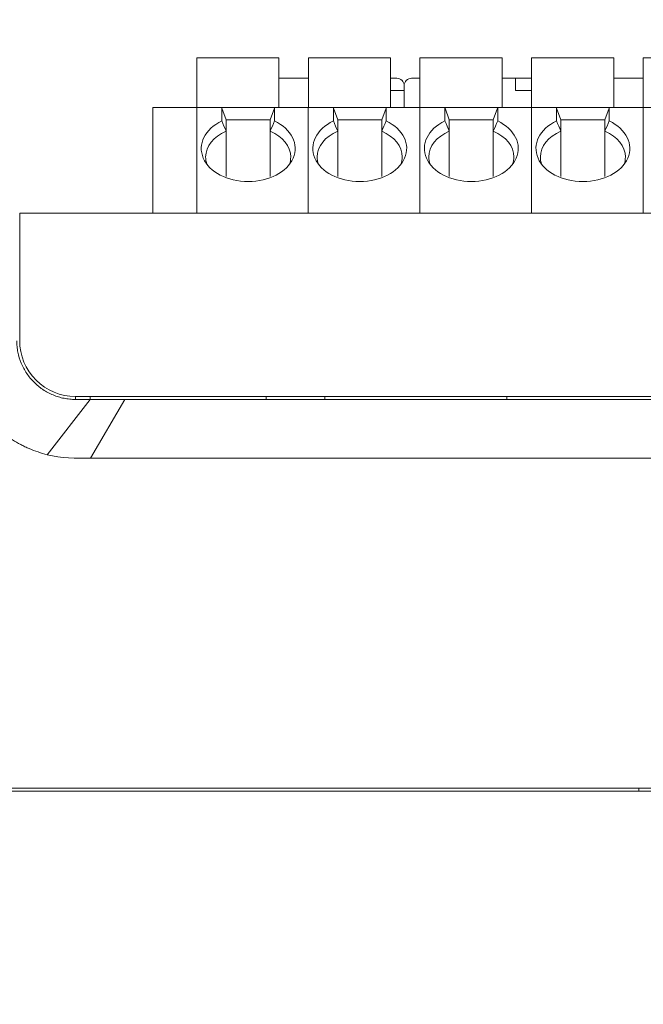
# Model space of a CAD drawing. Header units: millimetres. Extents: x -1114 to 1396, y -630 to 631.
# Tile 407 of 656: x -65 to -44, y 534 to 568. Entities that reach past the tile are written whole.
import ezdxf

# ---------------------------------------------------------------- set-up
doc = ezdxf.new("R2010")
doc.units = ezdxf.units.MM
doc.header["$MEASUREMENT"] = 0

msp = doc.modelspace()

# ---------------------------------------------------------------- linework, layer by layer
at = {"lineweight": 18}
for points, knots in [([(1038.9843, -629.7647), (1038.9843, -629.7647), (-1111.4882, -629.7647), (-1111.4882, -629.7647), (-1111.4882, -629.7647), (-1111.4882, -629.7647), (-1111.4882, 630.7883), (-1111.4882, 630.7883), (-1111.4882, 630.7883), (-1111.4882, 630.7883), (1038.9843, 630.7883), (1038.9843, 630.7883)], [0, 0, 0, 0, 0.3333333, 0.3333333, 0.3333333, 0.3333333, 0.6666667, 0.6666667, 0.6666667, 0.6666667, 1, 1, 1, 1]), ([(-52.0441, 565.6826), (-52.0441, 565.7489), (-52.0705, 565.8125), (-52.1174, 565.8594), (-52.1174, 565.8594), (-52.1642, 565.9063), (-52.2278, 565.9326), (-52.2941, 565.9326)], [0, 0, 0, 0, 0.5, 0.5, 0.5, 0.5, 1, 1, 1, 1]), ([(-51.7941, 565.9326), (-51.8604, 565.9326), (-51.924, 565.9063), (-51.9709, 565.8594), (-51.9709, 565.8594), (-52.0178, 565.8125), (-52.0441, 565.7489), (-52.0441, 565.6826)], [0, 0, 0, 0, 0.5, 0.5, 0.5, 0.5, 1, 1, 1, 1]), ([(-58.2616, 564.4793), (-58.8422, 564.2), (-59.0974, 563.6855), (-58.8907, 563.2109), (-58.8907, 563.2109), (-58.684, 562.7363), (-58.0638, 562.4125), (-57.3616, 562.4125)], [0, 0, 0, 0, 0.5, 0.5, 0.5, 0.5, 1, 1, 1, 1]), ([(-57.3616, 562.4125), (-56.6593, 562.4125), (-56.0391, 562.7363), (-55.8324, 563.2109), (-55.8324, 563.2109), (-55.6257, 563.6855), (-55.8809, 564.2), (-56.4616, 564.4793)], [0, 0, 0, 0, 0.5, 0.5, 0.5, 0.5, 1, 1, 1, 1]), ([(-54.4583, 564.4793), (-55.039, 564.2), (-55.2941, 563.6855), (-55.0875, 563.2109), (-55.0875, 563.2109), (-54.8808, 562.7363), (-54.2606, 562.4125), (-53.5583, 562.4125)], [0, 0, 0, 0, 0.5, 0.5, 0.5, 0.5, 1, 1, 1, 1]), ([(-53.5583, 562.4125), (-52.856, 562.4125), (-52.2358, 562.7363), (-52.0292, 563.2109), (-52.0292, 563.2109), (-51.8225, 563.6855), (-52.0777, 564.2), (-52.6583, 564.4793)], [0, 0, 0, 0, 0.5, 0.5, 0.5, 0.5, 1, 1, 1, 1]), ([(-50.655, 564.4793), (-51.2357, 564.2), (-51.4909, 563.6855), (-51.2842, 563.2109), (-51.2842, 563.2109), (-51.0775, 562.7363), (-50.4573, 562.4125), (-49.755, 562.4125)], [0, 0, 0, 0, 0.5, 0.5, 0.5, 0.5, 1, 1, 1, 1]), ([(-49.755, 562.4125), (-49.0528, 562.4125), (-48.4326, 562.7363), (-48.2259, 563.2109), (-48.2259, 563.2109), (-48.0192, 563.6855), (-48.2744, 564.2), (-48.855, 564.4793)], [0, 0, 0, 0, 0.5, 0.5, 0.5, 0.5, 1, 1, 1, 1]), ([(-46.8518, 564.4793), (-47.4324, 564.2), (-47.6876, 563.6855), (-47.4809, 563.2109), (-47.4809, 563.2109), (-47.2743, 562.7363), (-46.6541, 562.4125), (-45.9518, 562.4125)], [0, 0, 0, 0, 0.5, 0.5, 0.5, 0.5, 1, 1, 1, 1]), ([(-45.9518, 562.4125), (-45.2495, 562.4125), (-44.6293, 562.7363), (-44.4226, 563.2109), (-44.4226, 563.2109), (-44.216, 563.6855), (-44.4711, 564.2), (-45.0518, 564.4793)], [0, 0, 0, 0, 0.5, 0.5, 0.5, 0.5, 1, 1, 1, 1]), ([(-63.2494, 554.9907), (-63.2823, 554.9907), (-63.3151, 554.9915), (-63.3478, 554.9931), (-63.3478, 554.9931), (-63.3804, 554.9947), (-63.413, 554.9972), (-63.4453, 555.0003), (-63.4453, 555.0003), (-63.5101, 555.0067), (-63.5744, 555.0162), (-63.6381, 555.0289), (-63.6381, 555.0289), (-63.7018, 555.0415), (-63.765, 555.0572), (-63.8277, 555.0762), (-63.8277, 555.0762), (-63.859, 555.0856), (-63.8903, 555.0959), (-63.9213, 555.107), (-63.9213, 555.107), (-63.9523, 555.118), (-63.9828, 555.1298), (-64.0131, 555.1423), (-64.0131, 555.1423), (-64.1339, 555.1922), (-64.2485, 555.2533), (-64.357, 555.3255), (-64.357, 555.3255), (-64.3841, 555.3435), (-64.4109, 555.3622), (-64.4372, 555.3817), (-64.4372, 555.3817), (-64.4636, 555.4011), (-64.4896, 555.4213), (-64.5151, 555.4422), (-64.5151, 555.4422), (-64.566, 555.4838), (-64.6147, 555.5278), (-64.6613, 555.5742), (-64.6613, 555.5742), (-64.7078, 555.6205), (-64.7521, 555.6693), (-64.794, 555.7202), (-64.794, 555.7202), (-64.8358, 555.7711), (-64.8751, 555.824), (-64.9118, 555.8788), (-64.9118, 555.8788), (-64.9484, 555.9335), (-64.9823, 555.9901), (-65.0133, 556.0482), (-65.0133, 556.0482), (-65.0289, 556.0772), (-65.0436, 556.1066), (-65.0577, 556.1364), (-65.0577, 556.1364), (-65.0718, 556.1661), (-65.0851, 556.1963), (-65.0976, 556.2266), (-65.0976, 556.2266), (-65.1478, 556.3478), (-65.1854, 556.4723), (-65.2108, 556.5998), (-65.2108, 556.5998), (-65.2235, 556.6636), (-65.2331, 556.7282), (-65.2396, 556.7935), (-65.2396, 556.7935), (-65.2429, 556.8262), (-65.2453, 556.8591), (-65.2469, 556.892), (-65.2469, 556.892), (-65.2485, 556.9249), (-65.2494, 556.9578), (-65.2494, 556.9907)], [0, 0, 0, 0, 0.0526316, 0.0526316, 0.0526316, 0.0526316, 0.1052632, 0.1052632, 0.1052632, 0.1052632, 0.1578947, 0.1578947, 0.1578947, 0.1578947, 0.2105263, 0.2105263, 0.2105263, 0.2105263, 0.2631579, 0.2631579, 0.2631579, 0.2631579, 0.3157895, 0.3157895, 0.3157895, 0.3157895, 0.3684211, 0.3684211, 0.3684211, 0.3684211, 0.4210526, 0.4210526, 0.4210526, 0.4210526, 0.4736842, 0.4736842, 0.4736842, 0.4736842, 0.5263158, 0.5263158, 0.5263158, 0.5263158, 0.5789474, 0.5789474, 0.5789474, 0.5789474, 0.6315789, 0.6315789, 0.6315789, 0.6315789, 0.6842105, 0.6842105, 0.6842105, 0.6842105, 0.7368421, 0.7368421, 0.7368421, 0.7368421, 0.7894737, 0.7894737, 0.7894737, 0.7894737, 0.8421053, 0.8421053, 0.8421053, 0.8421053, 0.8947368, 0.8947368, 0.8947368, 0.8947368, 0.9473684, 0.9473684, 0.9473684, 0.9473684, 1, 1, 1, 1]), ([(-65.1494, 556.9905), (-65.1494, 556.4866), (-64.9492, 556.0033), (-64.5929, 555.647), (-64.5929, 555.647), (-64.2365, 555.2907), (-63.7533, 555.0905), (-63.2494, 555.0905)], [0, 0, 0, 0, 0.5, 0.5, 0.5, 0.5, 1, 1, 1, 1]), ([(-64.2122, 553.1063), (-64.4225, 553.1617), (-64.6274, 553.2294), (-64.825, 553.3139), (-64.825, 553.3139), (-64.8744, 553.335), (-64.9233, 553.3573), (-64.9718, 553.3805), (-64.9718, 553.3805), (-65.0203, 553.4037), (-65.0684, 553.4278), (-65.1161, 553.453), (-65.1161, 553.453), (-65.2113, 553.5033), (-65.3049, 553.5576), (-65.3967, 553.6159), (-65.3967, 553.6159), (-65.4196, 553.6305), (-65.4425, 553.6454), (-65.4651, 553.6604), (-65.4651, 553.6604), (-65.4878, 553.6755), (-65.5102, 553.6907), (-65.5325, 553.7062), (-65.5325, 553.7062), (-65.577, 553.7371), (-65.6207, 553.7688), (-65.6637, 553.8014), (-65.6637, 553.8014), (-65.7496, 553.8665), (-65.8326, 553.9348), (-65.9126, 554.0062), (-65.9126, 554.0062), (-65.9926, 554.0776), (-66.0696, 554.1522), (-66.1438, 554.2299), (-66.1438, 554.2299), (-66.2179, 554.3076), (-66.2891, 554.3884), (-66.3572, 554.4725), (-66.3572, 554.4725), (-66.3913, 554.5145), (-66.4246, 554.5574), (-66.4572, 554.601), (-66.4572, 554.601), (-66.4897, 554.6447), (-66.5213, 554.6889), (-66.5518, 554.7335), (-66.5518, 554.7335), (-66.6129, 554.8229), (-66.67, 554.9143), (-66.7233, 555.0077), (-66.7233, 555.0077), (-66.7765, 555.101), (-66.8259, 555.1964), (-66.8715, 555.2937), (-66.8715, 555.2937), (-66.9171, 555.3909), (-66.9588, 555.4902), (-66.9966, 555.5914), (-66.9966, 555.5914), (-67.0155, 555.642), (-67.0335, 555.6932), (-67.0504, 555.7448), (-67.0504, 555.7448), (-67.0588, 555.7706), (-67.0671, 555.7966), (-67.075, 555.8226), (-67.075, 555.8226), (-67.083, 555.8486), (-67.0906, 555.8747), (-67.098, 555.9008), (-67.098, 555.9008), (-67.1276, 556.0052), (-67.1526, 556.1104), (-67.1736, 556.2163), (-67.1736, 556.2163), (-67.1945, 556.3222), (-67.2113, 556.4288), (-67.2235, 556.5362), (-67.2235, 556.5362), (-67.2358, 556.6435), (-67.2435, 556.7516), (-67.2461, 556.8606)], [0, 0, 0, 0, 0.047619, 0.047619, 0.047619, 0.047619, 0.0952381, 0.0952381, 0.0952381, 0.0952381, 0.1428571, 0.1428571, 0.1428571, 0.1428571, 0.1904762, 0.1904762, 0.1904762, 0.1904762, 0.2380952, 0.2380952, 0.2380952, 0.2380952, 0.2857143, 0.2857143, 0.2857143, 0.2857143, 0.3333333, 0.3333333, 0.3333333, 0.3333333, 0.3809524, 0.3809524, 0.3809524, 0.3809524, 0.4285714, 0.4285714, 0.4285714, 0.4285714, 0.4761905, 0.4761905, 0.4761905, 0.4761905, 0.5238095, 0.5238095, 0.5238095, 0.5238095, 0.5714286, 0.5714286, 0.5714286, 0.5714286, 0.6190476, 0.6190476, 0.6190476, 0.6190476, 0.6666667, 0.6666667, 0.6666667, 0.6666667, 0.7142857, 0.7142857, 0.7142857, 0.7142857, 0.7619048, 0.7619048, 0.7619048, 0.7619048, 0.8095238, 0.8095238, 0.8095238, 0.8095238, 0.8571429, 0.8571429, 0.8571429, 0.8571429, 0.9047619, 0.9047619, 0.9047619, 0.9047619, 0.952381, 0.952381, 0.952381, 0.952381, 1, 1, 1, 1]), ([(-62.7494, 554.9907), (-62.8327, 554.9907), (-62.916, 554.9907), (-62.9994, 554.9907), (-62.9994, 554.9907), (-63.0827, 554.9907), (-63.166, 554.9907), (-63.2494, 554.9907)], [0, 0, 0, 0, 0.5, 0.5, 0.5, 0.5, 1, 1, 1, 1]), ([(-61.5645, 554.9907), (-61.6898, 554.9907), (-61.815, 554.9907), (-61.9403, 554.9907), (-61.9403, 554.9907), (-62.0752, 554.9907), (-62.21, 554.9907), (-62.3448, 554.9907), (-62.3448, 554.9907), (-62.4797, 554.9907), (-62.6145, 554.9907), (-62.7494, 554.9907)], [0, 0, 0, 0, 0.3333333, 0.3333333, 0.3333333, 0.3333333, 0.6666667, 0.6666667, 0.6666667, 0.6666667, 1, 1, 1, 1]), ([(-43.0466, 554.9907), (-46.2416, 554.9907), (-49.4385, 554.9907), (-52.6376, 554.9907), (-52.6376, 554.9907), (-53.0375, 554.9907), (-53.4374, 554.9907), (-53.8373, 554.9907), (-53.8373, 554.9907), (-54.2373, 554.9907), (-54.6382, 554.9907), (-55.0354, 554.9907), (-55.0354, 554.9907), (-55.4326, 554.9907), (-55.8259, 554.9907), (-56.2092, 554.9907), (-56.2092, 554.9907), (-56.5925, 554.9907), (-56.9644, 554.9907), (-57.3249, 554.9907), (-57.3249, 554.9907), (-58.046, 554.9907), (-58.7299, 554.9907), (-59.4348, 554.9907), (-59.4348, 554.9907), (-60.1398, 554.9907), (-60.8581, 554.9906), (-61.5645, 554.9907)], [0, 0, 0, 0, 0.1428571, 0.1428571, 0.1428571, 0.1428571, 0.2857143, 0.2857143, 0.2857143, 0.2857143, 0.4285714, 0.4285714, 0.4285714, 0.4285714, 0.5714286, 0.5714286, 0.5714286, 0.5714286, 0.7142857, 0.7142857, 0.7142857, 0.7142857, 0.8571429, 0.8571429, 0.8571429, 0.8571429, 1, 1, 1, 1]), ([(-42.0466, 552.9908), (-42.1596, 552.9908), (-42.2726, 552.9908), (-42.3856, 552.9908), (-42.3856, 552.9908), (-46.2936, 552.9908), (-50.1989, 552.9908), (-54.1008, 552.9908), (-54.1008, 552.9908), (-54.9861, 552.9908), (-55.8712, 552.9908), (-56.8213, 552.9907), (-56.8213, 552.9907), (-57.7714, 552.9906), (-58.7864, 552.9904), (-59.7815, 552.9907), (-59.7815, 552.9907), (-60.7766, 552.991), (-61.7518, 552.9917), (-62.7404, 552.989)], [0, 0, 0, 0, 0.2, 0.2, 0.2, 0.2, 0.4, 0.4, 0.4, 0.4, 0.6, 0.6, 0.6, 0.6, 0.8, 0.8, 0.8, 0.8, 1, 1, 1, 1])]:
    msp.add_open_spline(points, degree=3, knots=knots, dxfattribs=at)
for points in [[(-56.3116, 566.6326), (-56.3116, 566.6326), (-59.1116, 566.6326), (-59.1116, 566.6326)], [(-59.1116, 566.6326), (-59.1116, 566.6326), (-59.1116, 564.9326), (-59.1116, 564.9326)], [(-56.3116, 564.9326), (-56.3116, 564.9326), (-56.3116, 566.6326), (-56.3116, 566.6326)], [(-52.5083, 566.6326), (-52.5083, 566.6326), (-55.3083, 566.6326), (-55.3083, 566.6326)], [(-55.3083, 566.6326), (-55.3083, 566.6326), (-55.3083, 564.9326), (-55.3083, 564.9326)], [(-52.5083, 564.9326), (-52.5083, 564.9326), (-52.5083, 566.6326), (-52.5083, 566.6326)], [(-48.705, 566.6326), (-48.705, 566.6326), (-51.505, 566.6326), (-51.505, 566.6326)], [(-51.505, 566.6326), (-51.505, 566.6326), (-51.505, 564.9326), (-51.505, 564.9326)], [(-48.705, 564.9326), (-48.705, 564.9326), (-48.705, 566.6326), (-48.705, 566.6326)], [(-44.9018, 566.6326), (-44.9018, 566.6326), (-47.7018, 566.6326), (-47.7018, 566.6326)], [(-47.7018, 566.6326), (-47.7018, 566.6326), (-47.7018, 564.9326), (-47.7018, 564.9326)], [(-44.9018, 564.9326), (-44.9018, 564.9326), (-44.9018, 566.6326), (-44.9018, 566.6326)], [(-41.0985, 566.6326), (-41.0985, 566.6326), (-43.8985, 566.6326), (-43.8985, 566.6326)], [(-43.8985, 566.6326), (-43.8985, 566.6326), (-43.8985, 564.9326), (-43.8985, 564.9326)], [(-55.3083, 565.9326), (-55.3083, 565.9326), (-56.3116, 565.9326), (-56.3116, 565.9326)], [(-56.3116, 565.9326), (-56.3116, 565.9326), (-55.3083, 565.9326), (-55.3083, 565.9326)], [(-52.2941, 565.9326), (-52.2941, 565.9326), (-52.5083, 565.9326), (-52.5083, 565.9326)], [(-51.505, 565.9326), (-51.505, 565.9326), (-51.7941, 565.9326), (-51.7941, 565.9326)], [(-51.7941, 565.9326), (-51.7941, 565.9326), (-51.505, 565.9326), (-51.505, 565.9326)], [(-48.2441, 565.9326), (-48.2441, 565.9326), (-48.7051, 565.9326), (-48.7051, 565.9326)], [(-48.7051, 565.9326), (-48.7051, 565.9326), (-48.2441, 565.9326), (-48.2441, 565.9326)], [(-48.2441, 565.9326), (-48.2441, 565.9326), (-48.2441, 565.6826), (-48.2441, 565.6826)], [(-48.2441, 565.9326), (-48.2441, 565.9326), (-47.7441, 565.9326), (-47.7441, 565.9326)], [(-48.2441, 565.9326), (-48.2441, 565.9326), (-48.2441, 565.6826), (-48.2441, 565.6826)], [(-47.7018, 565.9326), (-47.7018, 565.9326), (-47.7441, 565.9326), (-47.7441, 565.9326)], [(-43.8985, 565.9326), (-43.8985, 565.9326), (-44.9018, 565.9326), (-44.9018, 565.9326)], [(-44.9018, 565.9326), (-44.9018, 565.9326), (-43.8985, 565.9326), (-43.8985, 565.9326)], [(-52.2941, 565.5126), (-52.2941, 565.5126), (-52.5083, 565.5126), (-52.5083, 565.5126)], [(-52.2941, 565.5126), (-52.2941, 565.5126), (-52.0441, 565.5126), (-52.0441, 565.5126)], [(-52.0441, 564.9325), (-52.0441, 564.9325), (-52.0441, 565.6826), (-52.0441, 565.6826)], [(-52.0441, 564.9325), (-52.0441, 564.9325), (-52.0441, 565.6826), (-52.0441, 565.6826)], [(-52.0441, 564.9326), (-52.0441, 564.9326), (-52.0441, 565.5126), (-52.0441, 565.5126)], [(-48.2441, 565.6826), (-48.2441, 565.6826), (-48.2441, 565.5126), (-48.2441, 565.5126)], [(-47.7018, 565.5126), (-47.7018, 565.5126), (-48.2441, 565.5126), (-48.2441, 565.5126)], [(-60.6125, 564.9326), (-60.6125, 564.9326), (-59.1148, 564.9326), (-59.1148, 564.9326)], [(-60.6125, 564.8828), (-60.6125, 564.8828), (-60.6125, 564.9326), (-60.6125, 564.9326)], [(-60.6125, 564.9326), (-60.6125, 564.9326), (-59.1148, 564.9326), (-59.1148, 564.9326)], [(-60.6125, 561.3405), (-60.6125, 561.3405), (-60.6125, 564.8828), (-60.6125, 564.8828)], [(-59.1148, 564.9326), (-59.1148, 564.9326), (-58.2616, 564.9326), (-58.2616, 564.9326)], [(-59.1148, 564.8828), (-59.1148, 564.8828), (-59.1148, 564.9326), (-59.1148, 564.9326)], [(-59.1148, 564.8828), (-59.1148, 564.8828), (-59.1148, 564.9326), (-59.1148, 564.9326)], [(-58.2616, 564.9326), (-58.2616, 564.9326), (-59.1148, 564.9326), (-59.1148, 564.9326)], [(-59.1148, 561.3405), (-59.1148, 561.3405), (-59.1148, 564.8828), (-59.1148, 564.8828)], [(-59.1148, 561.3405), (-59.1148, 561.3405), (-59.1148, 564.8828), (-59.1148, 564.8828)], [(-58.2616, 564.9326), (-58.2616, 564.9326), (-56.4616, 564.9326), (-56.4616, 564.9326)], [(-58.2616, 564.9326), (-58.2616, 564.9326), (-58.26, 564.9282), (-58.2569, 564.9197)], [(-58.2569, 564.9197), (-58.26, 564.9111), (-58.2616, 564.8986), (-58.2616, 564.8828)], [(-58.2616, 564.8828), (-58.2616, 564.8828), (-58.2616, 564.4793), (-58.2616, 564.4793)], [(-58.1116, 564.5205), (-58.1116, 564.5205), (-58.2569, 564.9197), (-58.2569, 564.9197)], [(-56.6116, 564.5205), (-56.6116, 564.5205), (-56.4663, 564.9197), (-56.4663, 564.9197)], [(-56.4663, 564.9197), (-56.4632, 564.9282), (-56.4616, 564.9326), (-56.4616, 564.9326)], [(-56.4663, 564.9197), (-56.4632, 564.9111), (-56.4616, 564.8986), (-56.4616, 564.8828)], [(-56.4616, 564.9326), (-56.4616, 564.9326), (-55.3116, 564.9326), (-55.3116, 564.9326)], [(-56.4616, 564.9326), (-56.4616, 564.9326), (-55.3116, 564.9326), (-55.3116, 564.9326)], [(-56.4616, 564.8828), (-56.4616, 564.8828), (-56.4616, 564.4793), (-56.4616, 564.4793)], [(-55.3116, 564.9326), (-55.3116, 564.9326), (-54.4583, 564.9326), (-54.4583, 564.9326)], [(-55.3116, 564.8828), (-55.3116, 564.8828), (-55.3116, 564.9326), (-55.3116, 564.9326)], [(-54.4583, 564.9326), (-54.4583, 564.9326), (-55.3116, 564.9326), (-55.3116, 564.9326)], [(-55.3116, 564.8828), (-55.3116, 564.8828), (-55.3116, 564.9326), (-55.3116, 564.9326)], [(-55.3116, 561.3405), (-55.3116, 561.3405), (-55.3116, 564.8828), (-55.3116, 564.8828)], [(-55.3116, 561.3405), (-55.3116, 561.3405), (-55.3116, 564.8828), (-55.3116, 564.8828)], [(-54.4583, 564.9326), (-54.4583, 564.9326), (-52.6583, 564.9326), (-52.6583, 564.9326)], [(-54.4583, 564.9326), (-54.4583, 564.9326), (-54.4567, 564.9282), (-54.4536, 564.9197)], [(-54.4536, 564.9197), (-54.4567, 564.9111), (-54.4583, 564.8986), (-54.4583, 564.8828)], [(-54.4583, 564.8828), (-54.4583, 564.8828), (-54.4583, 564.4793), (-54.4583, 564.4793)], [(-54.3083, 564.5205), (-54.3083, 564.5205), (-54.4536, 564.9197), (-54.4536, 564.9197)], [(-52.8083, 564.5205), (-52.8083, 564.5205), (-52.663, 564.9197), (-52.663, 564.9197)], [(-52.663, 564.9197), (-52.6599, 564.9282), (-52.6583, 564.9326), (-52.6583, 564.9326)], [(-52.663, 564.9197), (-52.6599, 564.9111), (-52.6583, 564.8986), (-52.6583, 564.8828)], [(-52.6583, 564.9326), (-52.6583, 564.9326), (-51.5083, 564.9326), (-51.5083, 564.9326)], [(-52.6583, 564.9326), (-52.6583, 564.9326), (-51.5083, 564.9326), (-51.5083, 564.9326)], [(-52.6583, 564.8828), (-52.6583, 564.8828), (-52.6583, 564.4793), (-52.6583, 564.4793)], [(-51.5083, 564.9326), (-51.5083, 564.9326), (-50.655, 564.9326), (-50.655, 564.9326)], [(-51.5083, 564.8828), (-51.5083, 564.8828), (-51.5083, 564.9326), (-51.5083, 564.9326)], [(-51.5083, 564.8828), (-51.5083, 564.8828), (-51.5083, 564.9326), (-51.5083, 564.9326)], [(-50.655, 564.9326), (-50.655, 564.9326), (-51.5083, 564.9326), (-51.5083, 564.9326)], [(-51.5083, 561.3405), (-51.5083, 561.3405), (-51.5083, 564.8828), (-51.5083, 564.8828)], [(-51.5083, 561.3405), (-51.5083, 561.3405), (-51.5083, 564.8828), (-51.5083, 564.8828)], [(-50.6551, 564.9326), (-50.655, 564.9326), (-50.6535, 564.9282), (-50.6503, 564.9197)], [(-50.655, 564.9326), (-50.655, 564.9326), (-48.855, 564.9326), (-48.855, 564.9326)], [(-50.6503, 564.9197), (-50.6535, 564.9111), (-50.655, 564.8986), (-50.655, 564.8828)], [(-50.655, 564.8828), (-50.655, 564.8828), (-50.655, 564.4793), (-50.655, 564.4793)], [(-50.505, 564.5205), (-50.505, 564.5205), (-50.6503, 564.9197), (-50.6503, 564.9197)], [(-49.005, 564.5205), (-49.005, 564.5205), (-48.8598, 564.9197), (-48.8598, 564.9197)], [(-48.8598, 564.9197), (-48.8567, 564.9282), (-48.8551, 564.9326), (-48.8551, 564.9326)], [(-48.8598, 564.9197), (-48.8566, 564.9111), (-48.855, 564.8986), (-48.855, 564.8828)], [(-48.855, 564.9326), (-48.855, 564.9326), (-47.705, 564.9326), (-47.705, 564.9326)], [(-48.855, 564.9326), (-48.855, 564.9326), (-47.705, 564.9326), (-47.705, 564.9326)], [(-48.855, 564.8828), (-48.855, 564.8828), (-48.855, 564.4793), (-48.855, 564.4793)], [(-47.705, 564.9326), (-47.705, 564.9326), (-46.8518, 564.9326), (-46.8518, 564.9326)], [(-47.705, 564.8828), (-47.705, 564.8828), (-47.705, 564.9326), (-47.705, 564.9326)], [(-47.705, 564.8828), (-47.705, 564.8828), (-47.705, 564.9326), (-47.705, 564.9326)], [(-46.8518, 564.9326), (-46.8518, 564.9326), (-47.705, 564.9326), (-47.705, 564.9326)], [(-47.705, 561.3405), (-47.705, 561.3405), (-47.705, 564.8828), (-47.705, 564.8828)], [(-47.705, 561.3405), (-47.705, 561.3405), (-47.705, 564.8828), (-47.705, 564.8828)], [(-46.8518, 564.9326), (-46.8518, 564.9326), (-45.0518, 564.9326), (-45.0518, 564.9326)], [(-46.8518, 564.9326), (-46.8518, 564.9326), (-46.8502, 564.9282), (-46.8471, 564.9197)], [(-46.8471, 564.9197), (-46.8502, 564.9111), (-46.8518, 564.8986), (-46.8518, 564.8828)], [(-46.8518, 564.8828), (-46.8518, 564.8828), (-46.8518, 564.4793), (-46.8518, 564.4793)], [(-46.7018, 564.5205), (-46.7018, 564.5205), (-46.8471, 564.9197), (-46.8471, 564.9197)], [(-45.2018, 564.5205), (-45.2018, 564.5205), (-45.0565, 564.9197), (-45.0565, 564.9197)], [(-45.0565, 564.9197), (-45.0534, 564.9282), (-45.0518, 564.9326), (-45.0518, 564.9326)], [(-45.0565, 564.9197), (-45.0534, 564.9111), (-45.0518, 564.8986), (-45.0518, 564.8828)], [(-45.0518, 564.9326), (-45.0518, 564.9326), (-43.9018, 564.9326), (-43.9018, 564.9326)], [(-45.0518, 564.9326), (-45.0518, 564.9326), (-43.9018, 564.9326), (-43.9018, 564.9326)], [(-45.0518, 564.8828), (-45.0518, 564.8828), (-45.0518, 564.4793), (-45.0518, 564.4793)], [(-43.9018, 564.9326), (-43.9018, 564.9326), (-43.0485, 564.9326), (-43.0485, 564.9326)], [(-43.9018, 564.8828), (-43.9018, 564.8828), (-43.9018, 564.9326), (-43.9018, 564.9326)], [(-43.9018, 564.8828), (-43.9018, 564.8828), (-43.9018, 564.9326), (-43.9018, 564.9326)], [(-43.0485, 564.9326), (-43.0485, 564.9326), (-43.9018, 564.9326), (-43.9018, 564.9326)], [(-43.9018, 561.3405), (-43.9018, 561.3405), (-43.9018, 564.8828), (-43.9018, 564.8828)], [(-43.9018, 561.3405), (-43.9018, 561.3405), (-43.9018, 564.8828), (-43.9018, 564.8828)], [(-58.1116, 564.13), (-58.1615, 564.2469), (-58.2115, 564.3633), (-58.2616, 564.4793)], [(-58.1116, 564.5205), (-58.1116, 564.5205), (-57.3616, 564.5205), (-57.3616, 564.5205)], [(-58.1116, 564.13), (-58.1116, 564.13), (-58.1116, 564.5205), (-58.1116, 564.5205)], [(-56.6116, 564.5205), (-56.6116, 564.5205), (-57.3616, 564.5205), (-57.3616, 564.5205)], [(-56.6116, 564.13), (-56.6116, 564.13), (-56.6116, 564.5205), (-56.6116, 564.5205)], [(-56.4616, 564.4793), (-56.5116, 564.3633), (-56.5616, 564.2469), (-56.6116, 564.13)], [(-54.3083, 564.13), (-54.3583, 564.2469), (-54.4083, 564.3633), (-54.4583, 564.4793)], [(-54.3083, 564.5205), (-54.3083, 564.5205), (-53.5583, 564.5205), (-53.5583, 564.5205)], [(-54.3083, 564.13), (-54.3083, 564.13), (-54.3083, 564.5205), (-54.3083, 564.5205)], [(-52.8083, 564.5205), (-52.8083, 564.5205), (-53.5583, 564.5205), (-53.5583, 564.5205)], [(-52.8083, 564.13), (-52.8083, 564.13), (-52.8083, 564.5205), (-52.8083, 564.5205)], [(-52.6583, 564.4793), (-52.7084, 564.3633), (-52.7584, 564.2469), (-52.8083, 564.13)], [(-50.505, 564.13), (-50.555, 564.2469), (-50.605, 564.3633), (-50.655, 564.4793)], [(-50.505, 564.5205), (-50.505, 564.5205), (-49.755, 564.5205), (-49.755, 564.5205)], [(-50.505, 564.13), (-50.505, 564.13), (-50.505, 564.5205), (-50.505, 564.5205)], [(-49.005, 564.5205), (-49.005, 564.5205), (-49.755, 564.5205), (-49.755, 564.5205)], [(-49.005, 564.13), (-49.005, 564.13), (-49.005, 564.5205), (-49.005, 564.5205)], [(-48.855, 564.4793), (-48.9051, 564.3633), (-48.9551, 564.2469), (-49.005, 564.13)], [(-46.7018, 564.13), (-46.7517, 564.2469), (-46.8017, 564.3633), (-46.8518, 564.4793)], [(-46.7018, 564.5205), (-46.7018, 564.5205), (-45.9518, 564.5205), (-45.9518, 564.5205)], [(-46.7018, 564.13), (-46.7018, 564.13), (-46.7018, 564.5205), (-46.7018, 564.5205)], [(-45.2018, 564.5205), (-45.2018, 564.5205), (-45.9518, 564.5205), (-45.9518, 564.5205)], [(-45.2018, 564.13), (-45.2018, 564.13), (-45.2018, 564.5205), (-45.2018, 564.5205)], [(-45.0518, 564.4793), (-45.1018, 564.3633), (-45.1518, 564.2469), (-45.2018, 564.13)], [(-58.1116, 564.13), (-58.546, 563.9443), (-58.8116, 563.6114), (-58.8116, 563.2525)], [(-58.1116, 564.13), (-58.1116, 564.13), (-58.1116, 562.584), (-58.1116, 562.584)], [(-56.6116, 562.584), (-56.6116, 562.584), (-56.6116, 564.13), (-56.6116, 564.13)], [(-55.9116, 563.2525), (-55.9116, 563.6114), (-56.1771, 563.9443), (-56.6116, 564.13)], [(-54.3083, 564.13), (-54.7428, 563.9443), (-55.0083, 563.6114), (-55.0083, 563.2525)], [(-54.3083, 564.13), (-54.3083, 564.13), (-54.3083, 562.584), (-54.3083, 562.584)], [(-52.8083, 564.13), (-52.8083, 564.13), (-52.8083, 562.584), (-52.8083, 562.584)], [(-52.1083, 563.2525), (-52.1083, 563.6114), (-52.3738, 563.9443), (-52.8083, 564.13)], [(-50.505, 564.13), (-50.9395, 563.9443), (-51.205, 563.6114), (-51.205, 563.2525)], [(-50.505, 564.13), (-50.505, 564.13), (-50.505, 562.584), (-50.505, 562.584)], [(-49.005, 562.584), (-49.005, 562.584), (-49.005, 564.13), (-49.005, 564.13)], [(-48.305, 563.2525), (-48.305, 563.6114), (-48.5706, 563.9443), (-49.005, 564.13)], [(-46.7018, 564.13), (-47.1363, 563.9443), (-47.4018, 563.6114), (-47.4018, 563.2525)], [(-46.7018, 564.13), (-46.7018, 564.13), (-46.7018, 562.584), (-46.7018, 562.584)], [(-45.2018, 562.584), (-45.2018, 562.584), (-45.2018, 564.13), (-45.2018, 564.13)], [(-44.5018, 563.2525), (-44.5018, 563.6114), (-44.7673, 563.9443), (-45.2018, 564.13)], [(-58.8116, 563.2525), (-58.8116, 563.1693), (-58.7972, 563.0864), (-58.7689, 563.0057)], [(-55.9542, 563.0057), (-55.9259, 563.0864), (-55.9116, 563.1693), (-55.9116, 563.2525)], [(-55.0083, 563.2525), (-55.0083, 563.1693), (-54.994, 563.0864), (-54.9657, 563.0057)], [(-52.1509, 563.0057), (-52.1226, 563.0864), (-52.1083, 563.1693), (-52.1083, 563.2525)], [(-51.205, 563.2525), (-51.205, 563.1693), (-51.1907, 563.0864), (-51.1624, 563.0057)], [(-48.3477, 563.0057), (-48.3194, 563.0864), (-48.305, 563.1693), (-48.305, 563.2525)], [(-47.4018, 563.2525), (-47.4018, 563.1693), (-47.3875, 563.0864), (-47.3592, 563.0057)], [(-44.5444, 563.0057), (-44.5161, 563.0864), (-44.5018, 563.1693), (-44.5018, 563.2525)], [(-65.1494, 561.3405), (-65.1494, 561.3405), (-8.9438, 561.3405), (-8.9438, 561.3405)], [(-65.1494, 559.3405), (-65.1494, 559.3405), (-65.1494, 561.3405), (-65.1494, 561.3405)], [(-8.9438, 561.3405), (-8.9438, 561.3405), (-65.1494, 561.3405), (-65.1494, 561.3405)], [(-65.1494, 556.9905), (-65.1494, 556.9905), (-65.1494, 559.3405), (-65.1494, 559.3405)], [(-64.2122, 553.1063), (-64.2122, 553.1063), (-62.7494, 554.9909), (-62.7494, 554.9909)], [(-63.2494, 554.9907), (-63.2494, 554.9907), (-63.2494, 555.0905), (-63.2494, 555.0905)], [(-41.9466, 555.0905), (-41.9466, 555.0905), (-63.2494, 555.0905), (-63.2494, 555.0905)], [(-63.2441, 554.993), (-63.2441, 554.993), (-63.2441, 555.0906), (-63.2441, 555.0906)], [(-62.7494, 555.0905), (-62.7494, 555.0905), (-62.7494, 554.9907), (-62.7494, 554.9907)], [(-62.7404, 552.989), (-62.7404, 552.989), (-61.5645, 554.9907), (-61.5645, 554.9907)], [(-56.7494, 555.0905), (-56.7494, 555.0905), (-56.7494, 554.9907), (-56.7494, 554.9907)], [(-54.7494, 555.0905), (-54.7494, 555.0905), (-54.7494, 554.9907), (-54.7494, 554.9907)], [(-48.5466, 554.9907), (-48.5466, 554.9907), (-48.5466, 555.0905), (-48.5466, 555.0905)], [(-62.7404, 552.989), (-63.2347, 552.9876), (-63.7328, 552.9799), (-64.2122, 553.1063)], [(-105.1191, 541.7461), (-105.1191, 541.7461), (50.8809, 541.7461), (50.8809, 541.7461)], [(-86.1691, 541.6461), (-86.1691, 541.6461), (-29.0691, 541.6461), (-29.0691, 541.6461)], [(-44.0466, 541.6461), (-44.0466, 541.6461), (-44.0466, 541.7461), (-44.0466, 541.7461)]]:
    msp.add_open_spline(points, degree=3, dxfattribs=at)

doc.saveas('drawing.dxf')
